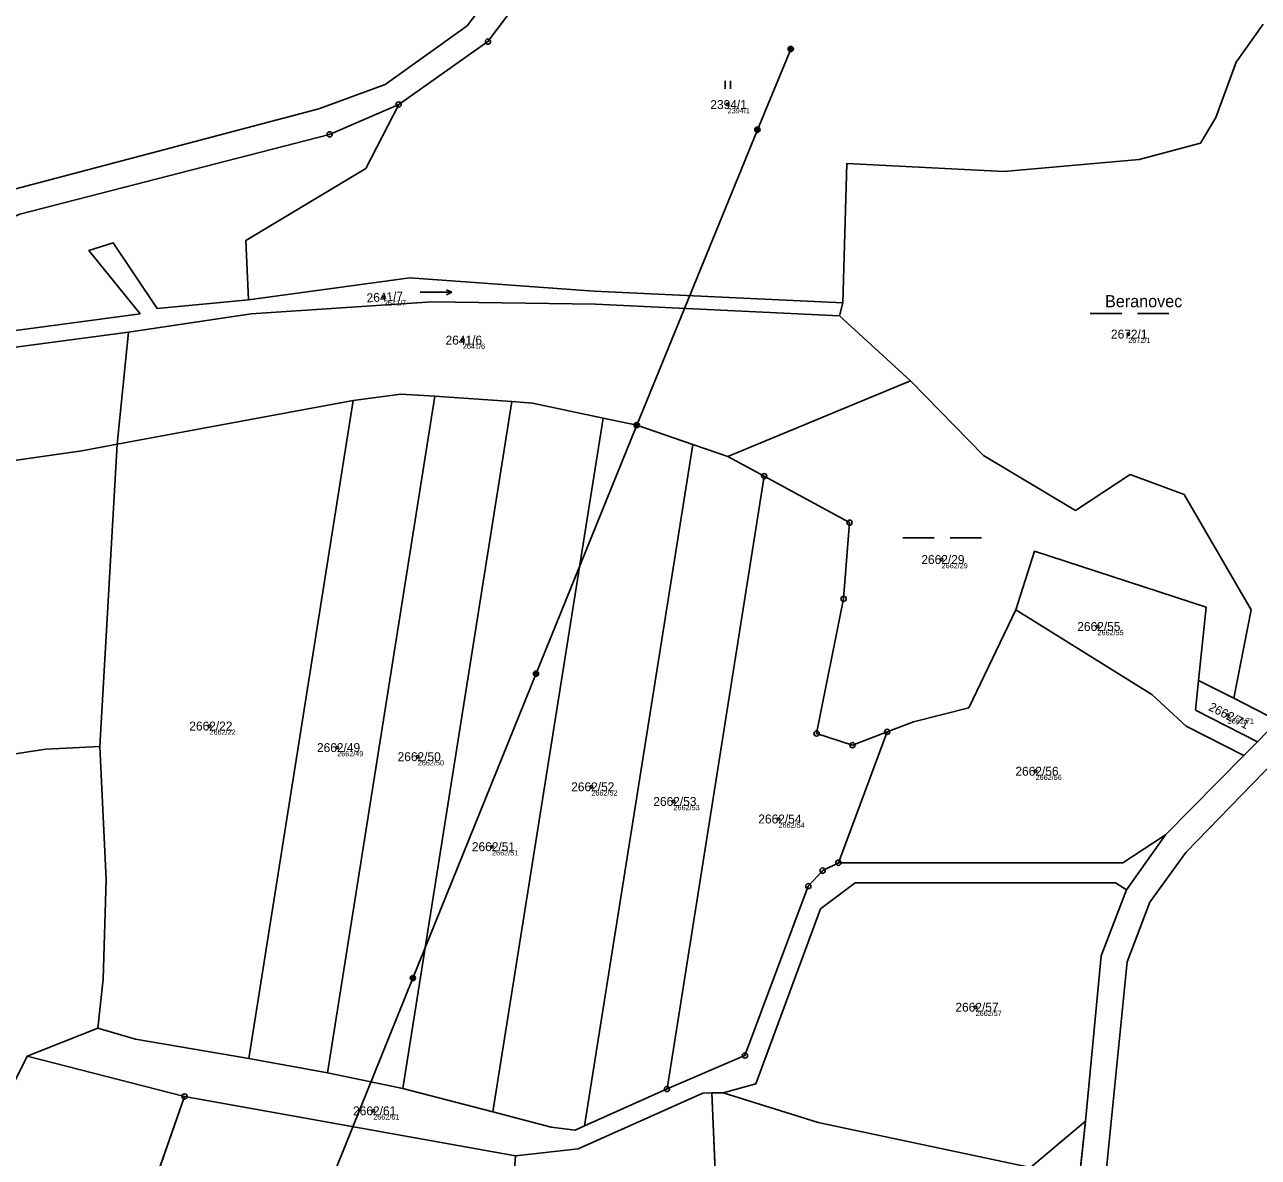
# Model space of a CAD drawing. Extents: x -761891 to -756141, y -1178507 to -1171885.
# Drawn here: x -758815.1 to -758580.2, y -1175509.2 to -1175293.7 of the extents above; entities that cross this region are included whole.
import ezdxf

# ---------------------------------------------------------------- set-up
doc = ezdxf.new("R2010")
doc.units = 0
for name, color, linetype in [('Definiční body', 7, 'Continuous'), ('Hranice parcel', 7, 'Continuous'), ('Parcelní čísla', 7, 'Continuous'), ('Polygon parcely', 7, 'Continuous'), ('Pop  PČ popisy', 7, 'Continuous'), ('Poz předměty', 7, 'Continuous'), ('Značky bodu BP', 7, 'Continuous'), ('Značky kultur', 7, 'Continuous')]:
    doc.layers.add(name, color=color, linetype=linetype)

msp = doc.modelspace()

# ---------------------------------------------------------------- linework, layer by layer
at = {"layer": 'Definiční body'}
for centre in [(-758681.28, -1175308.87), (-758746.72, -1175345.5), (-758605, -1175352.56), (-758731.69, -1175353.7), (-758640.57, -1175395.47), (-758610.88, -1175408.21), (-758586.07, -1175425.05), (-758779.94, -1175427.16), (-758755.63, -1175431.26), (-758740.28, -1175432.99), (-758622.66, -1175435.76), (-758707.23, -1175438.72), (-758691.6, -1175441.51), (-758671.61, -1175444.85), (-758726.14, -1175450.12), (-758634.08, -1175480.67), (-758748.76, -1175500.4)]:
    msp.add_circle(centre, 0.25, dxfattribs=at)
at = {"layer": 'Hranice parcel'}
for p, q in [((-758659.35, -1175346.63), (-758659.96, -1175349.05)), ((-758659.96, -1175349.05), (-758646.48, -1175361.43)), ((-758797.52, -1175373.53), (-758795.34, -1175352.21)), ((-758646.48, -1175361.43), (-758681.23, -1175375.83)), ((-758737.05, -1175364.4), (-758757.47, -1175493.13)), ((-758737.05, -1175364.4), (-758722.39, -1175365.41)), ((-758752.56, -1175365.22), (-758797.52, -1175373.53)), ((-758772.43, -1175490.44), (-758752.56, -1175365.22)), ((-758722.39, -1175365.41), (-758743.14, -1175496.15)), ((-758705, -1175368.54), (-758725.96, -1175500.61)), ((-758800.84, -1175431.02), (-758797.52, -1175373.53)), ((-758687.93, -1175373.54), (-758708.52, -1175503.24)), ((-758687.93, -1175373.54), (-758681.23, -1175375.83)), ((-758681.23, -1175375.83), (-758674.32, -1175379.59)), ((-758674.32, -1175379.59), (-758692.83, -1175496.23)), ((-758591.62, -1175418.46), (-758584.94, -1175421.87)), ((-758584.94, -1175421.87), (-758576.53, -1175426.17)), ((-758576.53, -1175426.17), (-758580.39, -1175430.17)), ((-758660.2, -1175453.17), (-758650.91, -1175428.27)), ((-758580.39, -1175430.17), (-758582.98, -1175432.79)), ((-758582.98, -1175432.79), (-758597.94, -1175447.88)), ((-758597.94, -1175447.88), (-758605.35, -1175458.3)), ((-758814.67, -1175489.96), (-758801.16, -1175484.67)), ((-758784.69, -1175497.65), (-758814.67, -1175489.96)), ((-758772.43, -1175490.44), (-758757.47, -1175493.13)), ((-758757.47, -1175493.13), (-758743.14, -1175496.15)), ((-758743.14, -1175496.15), (-758725.96, -1175500.61)), ((-758790.73, -1175514.94), (-758784.69, -1175497.65)), ((-758721.67, -1175508.95), (-758784.69, -1175497.65)), ((-758708.52, -1175503.24), (-758692.83, -1175496.23)), ((-758682.13, -1175496.94), (-758684.27, -1175496.99)), ((-758684.27, -1175496.99), (-758683.32, -1175519.42)), ((-758613.18, -1175502.35), (-758623.61, -1175511.16)), ((-758613.18, -1175502.35), (-758615.07, -1175520.43)), ((-758723.04, -1175526.63), (-758721.67, -1175508.95))]:
    msp.add_line(p, q, dxfattribs=at)
for points in [[(-758695.3, -1175253.59), (-758701.44, -1175256.15), (-758706.31, -1175261.2), (-758730.9, -1175293.88), (-758746.46, -1175305.02), (-758759.1, -1175309.68), (-758817.04, -1175324.96), (-758849.31, -1175338.47), (-758893.74, -1175347.18), (-758929.46, -1175350.12), (-758969.35, -1175350.34), (-758984.06, -1175349.84), (-758993.3, -1175351.77), (-759002.36, -1175355.79), (-759003.87, -1175357.51)], [(-758743.91, -1175308.85), (-758726.91, -1175296.89), (-758702.73, -1175264.76), (-758699.78, -1175261.65)], [(-758659.35, -1175346.63), (-758658.59, -1175320.08), (-758628.72, -1175321.59), (-758602.92, -1175319.32), (-758591.26, -1175316.24), (-758588.35, -1175311.33), (-758584.49, -1175300.82), (-758579.33, -1175293.56)], [(-758892.8, -1175353.02), (-758848.63, -1175343.77), (-758816.07, -1175329.71), (-758757.06, -1175314.54), (-758743.91, -1175308.85)], [(-758743.91, -1175308.85), (-758750.17, -1175321.02), (-758772.99, -1175334.76), (-758772.51, -1175346.05)], [(-758882.49, -1175364.51), (-758823.47, -1175356.28), (-758822.59, -1175352.64), (-758793.16, -1175348.67), (-758802.89, -1175336.67), (-758798.29, -1175335.16), (-758789.91, -1175347.7), (-758772.51, -1175346.05)], [(-758772.51, -1175346.05), (-758741.81, -1175341.86), (-758706.67, -1175344.36), (-758659.35, -1175346.63)], [(-758659.96, -1175349.05), (-758706.46, -1175346.85), (-758737.62, -1175346.43), (-758772.02, -1175348.7), (-758795.34, -1175352.21)], [(-758795.34, -1175352.21), (-758820.75, -1175355.52), (-758821.73, -1175359.87), (-758882.21, -1175367.16)], [(-758584.94, -1175421.87), (-758581.61, -1175405.04), (-758594.39, -1175383.06), (-758604.63, -1175379.31), (-758615.03, -1175386.12), (-758632.56, -1175375.69), (-758646.48, -1175361.43)], [(-758752.56, -1175365.22), (-758743.49, -1175363.98), (-758737.05, -1175364.4)], [(-758722.39, -1175365.41), (-758718.43, -1175365.7), (-758705, -1175368.54)], [(-758705, -1175368.54), (-758698.59, -1175369.89), (-758687.93, -1175373.54)], [(-758877.56, -1175382.43), (-758872.22, -1175384.96), (-758866, -1175384.3), (-758845.09, -1175380.62), (-758804.23, -1175374.8), (-758797.52, -1175373.53)], [(-758674.32, -1175379.59), (-758658.08, -1175388.44), (-758659.2, -1175402.94), (-758664.35, -1175428.58), (-758657.52, -1175430.8), (-758650.91, -1175428.27)], [(-758626.42, -1175405.04), (-758622.88, -1175393.88), (-758590.19, -1175404.55), (-758591.62, -1175418.46)], [(-758624.43, -1175594.88), (-758620.42, -1175580.66), (-758615.66, -1175560.2), (-758611.51, -1175537.46), (-758610.08, -1175520.89), (-758605.25, -1175472.05), (-758600.9, -1175460.68), (-758594.05, -1175451.21), (-758547.3, -1175403.05), (-758537.34, -1175397.12), (-758517.19, -1175396), (-758508.56, -1175396.49)], [(-758650.91, -1175428.27), (-758645.88, -1175426.34), (-758635.37, -1175423.71), (-758626.42, -1175405.04)], [(-758626.42, -1175405.04), (-758600.51, -1175421.15), (-758593.97, -1175427.17), (-758582.98, -1175432.79)], [(-758580.39, -1175430.17), (-758592.2, -1175424.13), (-758591.62, -1175418.46)], [(-758800.84, -1175431.02), (-758811.11, -1175431.54), (-758843.66, -1175436.53), (-758869.11, -1175442.27), (-758887.42, -1175448.4), (-758893.83, -1175453.58), (-758897.46, -1175459.56), (-758900.33, -1175466.43), (-758901.23, -1175478.31), (-758897.39, -1175483.82), (-758884.04, -1175539.94), (-758876.58, -1175552.21), (-758870.24, -1175558.13)], [(-758801.16, -1175484.67), (-758800.15, -1175475.36), (-758799.58, -1175456.37), (-758800.84, -1175431.02)], [(-758597.94, -1175447.88), (-758606.03, -1175453.17), (-758660.2, -1175453.17)], [(-758692.83, -1175496.23), (-758677.99, -1175489.87), (-758665.93, -1175457.64), (-758663.19, -1175454.67), (-758660.2, -1175453.17)], [(-758682.13, -1175496.94), (-758675.9, -1175495.23), (-758663.62, -1175461.97), (-758657.03, -1175456.97), (-758607.45, -1175456.97), (-758605.35, -1175458.3)], [(-758605.35, -1175458.3), (-758610.17, -1175470.9), (-758613.18, -1175502.35)], [(-758801.16, -1175484.67), (-758794.05, -1175486.72), (-758772.43, -1175490.44)], [(-758870.24, -1175558.13), (-758866.71, -1175555.09), (-758842.38, -1175527.06), (-758820.8, -1175502.2), (-758814.67, -1175489.96)], [(-758721.67, -1175508.95), (-758709.76, -1175507.63), (-758686.02, -1175497.03), (-758684.27, -1175496.99)], [(-758623.61, -1175511.16), (-758664.07, -1175502.6), (-758682.13, -1175496.94)], [(-758725.96, -1175500.61), (-758714.91, -1175503.48), (-758710.3, -1175504.04), (-758708.52, -1175503.24)]]:
    msp.add_lwpolyline(points, dxfattribs=at)
at = {"layer": 'Polygon parcely'}
for points in [[(-759124.57, -1175242.76), (-759116.61, -1175306.03), (-759108.97, -1175306.54), (-759087.54, -1175313.33), (-759041.78, -1175327.91), (-759003.87, -1175357.51), (-759002.36, -1175355.79), (-758993.3, -1175351.77), (-758984.06, -1175349.84), (-758969.35, -1175350.34), (-758929.46, -1175350.12), (-758893.74, -1175347.18), (-758849.31, -1175338.47), (-758817.04, -1175324.96), (-758759.1, -1175309.68), (-758746.46, -1175305.02), (-758730.9, -1175293.88), (-758706.31, -1175261.2)], [(-758706.31, -1175261.2), (-758730.9, -1175293.88), (-758746.46, -1175305.02), (-758759.1, -1175309.68), (-758817.04, -1175324.96), (-758849.31, -1175338.47), (-758893.74, -1175347.18), (-758929.46, -1175350.12), (-758969.35, -1175350.34)], [(-758967.69, -1175356.63), (-758957.61, -1175355.92), (-758936.92, -1175355.2), (-758892.8, -1175353.02), (-758848.63, -1175343.77), (-758816.07, -1175329.71), (-758757.06, -1175314.54), (-758743.91, -1175308.85), (-758726.91, -1175296.89), (-758702.73, -1175264.76)], [(-758702.73, -1175264.76), (-758726.91, -1175296.89), (-758743.91, -1175308.85), (-758750.17, -1175321.02), (-758772.99, -1175334.76), (-758772.51, -1175346.05), (-758741.81, -1175341.86), (-758706.67, -1175344.36), (-758659.35, -1175346.63), (-758658.59, -1175320.08), (-758628.72, -1175321.59), (-758602.92, -1175319.32), (-758591.26, -1175316.24), (-758588.35, -1175311.33), (-758584.49, -1175300.82), (-758579.33, -1175293.56)], [(-758579.33, -1175293.56), (-758584.49, -1175300.82), (-758588.35, -1175311.33), (-758591.26, -1175316.24), (-758602.92, -1175319.32), (-758628.72, -1175321.59), (-758658.59, -1175320.08), (-758659.35, -1175346.63), (-758659.96, -1175349.05), (-758646.48, -1175361.43), (-758632.56, -1175375.69), (-758615.03, -1175386.12), (-758604.63, -1175379.31), (-758594.39, -1175383.06), (-758581.61, -1175405.04), (-758584.94, -1175421.87), (-758576.53, -1175426.17)], [(-758824.4, -1175731.87), (-758867.95, -1175561.52), (-758870.24, -1175558.13), (-758876.58, -1175552.21), (-758884.04, -1175539.94), (-758897.39, -1175483.82), (-758901.23, -1175478.31), (-758900.33, -1175466.43), (-758897.46, -1175459.56), (-758893.83, -1175453.58), (-758887.42, -1175448.4), (-758869.11, -1175442.27), (-758843.66, -1175436.53), (-758811.11, -1175431.54), (-758800.84, -1175431.02), (-758797.52, -1175373.53), (-758804.23, -1175374.8), (-758845.09, -1175380.62), (-758866, -1175384.3), (-758872.22, -1175384.96), (-758877.56, -1175382.43), (-758878, -1175385.58), (-758896.65, -1175391.68), (-758970.34, -1175391.79)], [(-758638.82, -1175622.74), (-758630.07, -1175610.69), (-758625.51, -1175598.71), (-758624.43, -1175594.88), (-758620.42, -1175580.66), (-758615.66, -1175560.2), (-758611.51, -1175537.46), (-758610.08, -1175520.89), (-758605.25, -1175472.05), (-758600.9, -1175460.68), (-758594.05, -1175451.21), (-758547.3, -1175403.05)], [(-758576.53, -1175426.17), (-758580.39, -1175430.17), (-758582.98, -1175432.79), (-758597.94, -1175447.88), (-758605.35, -1175458.3), (-758610.17, -1175470.9), (-758613.18, -1175502.35), (-758615.07, -1175520.43), (-758616.5, -1175537.03), (-758621.76, -1175559.9), (-758625.24, -1175579.3), (-758630.33, -1175597.35), (-758634.62, -1175608.22), (-758638.23, -1175613.54), (-758654.37, -1175629.76)], [(-758823.76, -1175585.94), (-758782.17, -1175605.53), (-758778.32, -1175607.13), (-758776.98, -1175603.08), (-758766.87, -1175588.04), (-758760.76, -1175581.25), (-758746.45, -1175574.04), (-758737.04, -1175575.88), (-758731.57, -1175577.53), (-758709.77, -1175573.53), (-758711.59, -1175546.28), (-758691.83, -1175543.55), (-758686.33, -1175524.12), (-758732.16, -1175531.92), (-758777.98, -1175536.57), (-758779.03, -1175539.14), (-758780.59, -1175543.04), (-758799.22, -1175535.36), (-758790.73, -1175514.94), (-758784.69, -1175497.65), (-758814.67, -1175489.96), (-758820.8, -1175502.2)]]:
    msp.add_lwpolyline(points, dxfattribs=at)
for points in [[(-758822.59, -1175352.64), (-758793.16, -1175348.67), (-758802.89, -1175336.67), (-758798.29, -1175335.16), (-758789.91, -1175347.7), (-758772.51, -1175346.05), (-758772.99, -1175334.76), (-758750.17, -1175321.02), (-758743.91, -1175308.85), (-758757.06, -1175314.54), (-758816.07, -1175329.71), (-758848.63, -1175343.77), (-758892.8, -1175353.02), (-758886.6, -1175357.63), (-758882.67, -1175362.89), (-758882.49, -1175364.51), (-758823.47, -1175356.28)], [(-758659.35, -1175346.63), (-758706.67, -1175344.36), (-758741.81, -1175341.86), (-758772.51, -1175346.05), (-758789.91, -1175347.7), (-758798.29, -1175335.16), (-758802.89, -1175336.67), (-758793.16, -1175348.67), (-758822.59, -1175352.64), (-758823.47, -1175356.28), (-758882.49, -1175364.51), (-758882.21, -1175367.16), (-758821.73, -1175359.87), (-758820.75, -1175355.52), (-758795.34, -1175352.21), (-758772.02, -1175348.7), (-758737.62, -1175346.43), (-758706.46, -1175346.85), (-758659.96, -1175349.05)], [(-758718.43, -1175365.7), (-758705, -1175368.54), (-758698.59, -1175369.89), (-758687.93, -1175373.54), (-758681.23, -1175375.83), (-758646.48, -1175361.43), (-758659.96, -1175349.05), (-758706.46, -1175346.85), (-758737.62, -1175346.43), (-758772.02, -1175348.7), (-758795.34, -1175352.21), (-758797.52, -1175373.53), (-758752.56, -1175365.22), (-758743.49, -1175363.98), (-758737.05, -1175364.4), (-758722.39, -1175365.41)], [(-758797.52, -1175373.53), (-758795.34, -1175352.21), (-758820.75, -1175355.52), (-758821.73, -1175359.87), (-758882.21, -1175367.16), (-758881.42, -1175374.43), (-758879.52, -1175379.64), (-758877.56, -1175382.43), (-758872.22, -1175384.96), (-758866, -1175384.3), (-758845.09, -1175380.62), (-758804.23, -1175374.8)], [(-758615.03, -1175386.12), (-758632.56, -1175375.69), (-758646.48, -1175361.43), (-758681.23, -1175375.83), (-758674.32, -1175379.59), (-758658.08, -1175388.44), (-758659.2, -1175402.94), (-758664.35, -1175428.58), (-758657.52, -1175430.8), (-758650.91, -1175428.27), (-758645.88, -1175426.34), (-758635.37, -1175423.71), (-758626.42, -1175405.04), (-758622.88, -1175393.88), (-758590.19, -1175404.55), (-758591.62, -1175418.46), (-758584.94, -1175421.87), (-758581.61, -1175405.04), (-758594.39, -1175383.06), (-758604.63, -1175379.31)], [(-758757.47, -1175493.13), (-758737.05, -1175364.4), (-758743.49, -1175363.98), (-758752.56, -1175365.22), (-758772.43, -1175490.44)], [(-758743.14, -1175496.15), (-758722.39, -1175365.41), (-758737.05, -1175364.4), (-758757.47, -1175493.13)], [(-758752.56, -1175365.22), (-758797.52, -1175373.53), (-758800.84, -1175431.02), (-758799.58, -1175456.37), (-758800.15, -1175475.36), (-758801.16, -1175484.67), (-758794.05, -1175486.72), (-758772.43, -1175490.44)], [(-758725.96, -1175500.61), (-758705, -1175368.54), (-758718.43, -1175365.7), (-758722.39, -1175365.41), (-758743.14, -1175496.15)], [(-758708.52, -1175503.24), (-758687.93, -1175373.54), (-758698.59, -1175369.89), (-758705, -1175368.54), (-758725.96, -1175500.61), (-758714.91, -1175503.48), (-758710.3, -1175504.04)], [(-758708.52, -1175503.24), (-758692.83, -1175496.23), (-758674.32, -1175379.59), (-758681.23, -1175375.83), (-758687.93, -1175373.54)], [(-758663.19, -1175454.67), (-758660.2, -1175453.17), (-758650.91, -1175428.27), (-758657.52, -1175430.8), (-758664.35, -1175428.58), (-758659.2, -1175402.94), (-758658.08, -1175388.44), (-758674.32, -1175379.59), (-758692.83, -1175496.23), (-758677.99, -1175489.87), (-758665.93, -1175457.64)], [(-758626.42, -1175405.04), (-758600.51, -1175421.15), (-758593.97, -1175427.17), (-758582.98, -1175432.79), (-758580.39, -1175430.17), (-758592.2, -1175424.13), (-758591.62, -1175418.46), (-758590.19, -1175404.55), (-758622.88, -1175393.88)], [(-758512.95, -1175499), (-758508.56, -1175396.49), (-758517.19, -1175396), (-758537.34, -1175397.12), (-758547.3, -1175403.05), (-758594.05, -1175451.21), (-758600.9, -1175460.68), (-758605.25, -1175472.05), (-758610.08, -1175520.89), (-758611.51, -1175537.46), (-758615.66, -1175560.2), (-758620.42, -1175580.66), (-758624.43, -1175594.88), (-758517.34, -1175601.51), (-758513.77, -1175518.24)], [(-758597.94, -1175447.88), (-758582.98, -1175432.79), (-758593.97, -1175427.17), (-758600.51, -1175421.15), (-758626.42, -1175405.04), (-758635.37, -1175423.71), (-758645.88, -1175426.34), (-758650.91, -1175428.27), (-758660.2, -1175453.17), (-758606.03, -1175453.17)], [(-758580.39, -1175430.17), (-758576.53, -1175426.17), (-758584.94, -1175421.87), (-758591.62, -1175418.46), (-758592.2, -1175424.13)], [(-758897.46, -1175459.56), (-758900.33, -1175466.43), (-758901.23, -1175478.31), (-758897.39, -1175483.82), (-758884.04, -1175539.94), (-758876.58, -1175552.21), (-758870.24, -1175558.13), (-758866.71, -1175555.09), (-758842.38, -1175527.06), (-758820.8, -1175502.2), (-758814.67, -1175489.96), (-758801.16, -1175484.67), (-758800.15, -1175475.36), (-758799.58, -1175456.37), (-758800.84, -1175431.02), (-758811.11, -1175431.54), (-758843.66, -1175436.53), (-758869.11, -1175442.27), (-758887.42, -1175448.4), (-758893.83, -1175453.58)], [(-758686.02, -1175497.03), (-758684.27, -1175496.99), (-758682.13, -1175496.94), (-758675.9, -1175495.23), (-758663.62, -1175461.97), (-758657.03, -1175456.97), (-758607.45, -1175456.97), (-758605.35, -1175458.3), (-758597.94, -1175447.88), (-758606.03, -1175453.17), (-758660.2, -1175453.17), (-758663.19, -1175454.67), (-758665.93, -1175457.64), (-758677.99, -1175489.87), (-758692.83, -1175496.23), (-758708.52, -1175503.24), (-758710.3, -1175504.04), (-758714.91, -1175503.48), (-758725.96, -1175500.61), (-758743.14, -1175496.15), (-758757.47, -1175493.13), (-758772.43, -1175490.44), (-758794.05, -1175486.72), (-758801.16, -1175484.67), (-758814.67, -1175489.96), (-758784.69, -1175497.65), (-758721.67, -1175508.95), (-758709.76, -1175507.63)], [(-758613.18, -1175502.35), (-758610.17, -1175470.9), (-758605.35, -1175458.3), (-758607.45, -1175456.97), (-758657.03, -1175456.97), (-758663.62, -1175461.97), (-758675.9, -1175495.23), (-758682.13, -1175496.94), (-758664.07, -1175502.6), (-758623.61, -1175511.16)], [(-758721.67, -1175508.95), (-758784.69, -1175497.65), (-758790.73, -1175514.94), (-758772.21, -1175522.7), (-758775.45, -1175530.51), (-758776.62, -1175533.33), (-758723.04, -1175526.63)], [(-758723.04, -1175526.63), (-758717.19, -1175525.28), (-758710.88, -1175524.83), (-758683.32, -1175519.42), (-758684.27, -1175496.99), (-758686.02, -1175497.03), (-758709.76, -1175507.63), (-758721.67, -1175508.95)], [(-758682.13, -1175496.94), (-758684.27, -1175496.99), (-758683.32, -1175519.42), (-758665.69, -1175518.38), (-758657.56, -1175517.56), (-758635.15, -1175513.54), (-758623.61, -1175511.16), (-758664.07, -1175502.6)], [(-758686.33, -1175524.12), (-758677.89, -1175522.82), (-758665.3, -1175523.33), (-758654.91, -1175522.43), (-758634.57, -1175517.91), (-758619.22, -1175515.93), (-758615.07, -1175520.43), (-758613.18, -1175502.35), (-758623.61, -1175511.16), (-758635.15, -1175513.54), (-758657.56, -1175517.56), (-758665.69, -1175518.38), (-758683.32, -1175519.42), (-758710.88, -1175524.83), (-758717.19, -1175525.28), (-758723.04, -1175526.63), (-758776.62, -1175533.33), (-758777.98, -1175536.57), (-758732.16, -1175531.92)]]:
    msp.add_lwpolyline(points, close=True, dxfattribs=at)
at = {"layer": 'Poz předměty'}
for p, q in [((-758669.27, -1175298.3), (-758675.62, -1175313.66)), ((-758675.62, -1175313.66), (-758698.59, -1175369.89)), ((-758698.59, -1175369.89), (-758717.77, -1175417.18)), ((-758717.77, -1175417.18), (-758741.21, -1175475.13)), ((-758741.21, -1175475.13), (-758762.43, -1175527.66))]:
    msp.add_line(p, q, dxfattribs=at)
for centre, radius in [((-758669.27, -1175298.3), 0.5), ((-758669.27, -1175298.3), 0.4), ((-758669.27, -1175298.3), 0.3), ((-758669.27, -1175298.3), 0.2), ((-758669.27, -1175298.3), 0.1), ((-758675.62, -1175313.66), 0.5), ((-758675.62, -1175313.66), 0.4), ((-758675.62, -1175313.66), 0.3), ((-758675.62, -1175313.66), 0.2), ((-758675.62, -1175313.66), 0.1), ((-758698.59, -1175369.89), 0.5), ((-758698.59, -1175369.89), 0.4), ((-758698.59, -1175369.89), 0.3), ((-758698.59, -1175369.89), 0.2), ((-758698.59, -1175369.89), 0.1), ((-758717.77, -1175417.18), 0.5), ((-758717.77, -1175417.18), 0.4), ((-758717.77, -1175417.18), 0.3), ((-758717.77, -1175417.18), 0.2), ((-758717.77, -1175417.18), 0.1), ((-758741.21, -1175475.13), 0.5), ((-758741.21, -1175475.13), 0.4), ((-758741.21, -1175475.13), 0.3), ((-758741.21, -1175475.13), 0.2), ((-758741.21, -1175475.13), 0.1)]:
    msp.add_circle(centre, radius, dxfattribs=at)
at = {"layer": 'Značky bodu BP'}
for centre, radius in [((-758726.91, -1175296.89), 0.5), ((-758726.91, -1175296.89), 0.0303), ((-758743.91, -1175308.85), 0.5), ((-758743.91, -1175308.85), 0.0303), ((-758757.06, -1175314.54), 0.5), ((-758757.06, -1175314.54), 0.0303), ((-758674.32, -1175379.59), 0.5), ((-758674.32, -1175379.59), 0.0303), ((-758658.08, -1175388.44), 0.5), ((-758658.08, -1175388.44), 0.0303), ((-758659.2, -1175402.94), 0.5), ((-758659.2, -1175402.94), 0.0303), ((-758650.91, -1175428.27), 0.5), ((-758664.35, -1175428.58), 0.5), ((-758664.35, -1175428.58), 0.0303), ((-758657.52, -1175430.8), 0.5), ((-758650.91, -1175428.27), 0.0303), ((-758657.52, -1175430.8), 0.0303), ((-758660.2, -1175453.17), 0.5), ((-758660.2, -1175453.17), 0.0303), ((-758663.19, -1175454.67), 0.5), ((-758663.19, -1175454.67), 0.0303), ((-758665.93, -1175457.64), 0.5), ((-758665.93, -1175457.64), 0.0303), ((-758677.99, -1175489.87), 0.5), ((-758677.99, -1175489.87), 0.0303), ((-758692.83, -1175496.23), 0.5), ((-758784.69, -1175497.65), 0.5), ((-758784.69, -1175497.65), 0.0303), ((-758692.83, -1175496.23), 0.0303)]:
    msp.add_circle(centre, radius, dxfattribs=at)
at = {"layer": 'Značky kultur'}
for p, q in [((-758681.77, -1175305.88), (-758681.77, -1175304.38)), ((-758680.77, -1175305.88), (-758680.77, -1175304.38)), ((-758739.82, -1175344.6), (-758733.82, -1175344.6)), ((-758733.82, -1175344.6), (-758734.8, -1175344.1)), ((-758733.82, -1175344.6), (-758734.8, -1175345.1)), ((-758612.26, -1175348.66), (-758606.26, -1175348.66)), ((-758603.26, -1175348.66), (-758597.26, -1175348.66)), ((-758647.95, -1175391.36), (-758641.95, -1175391.36)), ((-758638.95, -1175391.36), (-758632.95, -1175391.36))]:
    msp.add_line(p, q, dxfattribs=at)

# ---------------------------------------------------------------- texts
at = {"layer": 'Definiční body'}
for s, p in [('2394/1', (-758681.28, -1175310.53)), ('2641/7', (-758746.72, -1175347.16)), ('2641/6', (-758731.69, -1175355.36)), ('2672/1', (-758605, -1175354.22)), ('2662/29', (-758640.57, -1175397.13)), ('2662/55', (-758610.88, -1175409.87)), ('2662/71', (-758586.07, -1175426.71)), ('2662/22', (-758779.94, -1175428.82)), ('2662/49', (-758755.63, -1175432.92)), ('2662/50', (-758740.28, -1175434.65)), ('2662/56', (-758622.66, -1175437.42)), ('2662/52', (-758707.23, -1175440.38)), ('2662/53', (-758691.6, -1175443.17)), ('2662/54', (-758671.61, -1175446.51)), ('2662/51', (-758726.14, -1175451.78)), ('2662/57', (-758634.08, -1175482.33)), ('2662/61', (-758748.76, -1175502.06))]:
    msp.add_text(s, height=1, dxfattribs=at).set_placement(p)
at = {"layer": 'Parcelní čísla'}
for s, p in [('2394/1', (-758684.58, -1175309.72)), ('2641/6', (-758734.99, -1175354.55)), ('2672/1', (-758608.31, -1175353.41)), ('2662/29', (-758644.41, -1175396.32)), ('2662/55', (-758614.72, -1175409.06)), ('2662/22', (-758783.78, -1175428.01)), ('2662/49', (-758759.47, -1175432.11)), ('2662/50', (-758744.12, -1175433.84)), ('2662/56', (-758626.5, -1175436.61)), ('2662/52', (-758711.07, -1175439.57)), ('2662/53', (-758695.44, -1175442.36)), ('2662/54', (-758675.45, -1175445.7)), ('2662/51', (-758729.98, -1175450.97)), ('2662/57', (-758637.92, -1175481.52)), ('2662/61', (-758752.6, -1175501.25))]:
    msp.add_text(s, height=1.7, dxfattribs=at).set_placement(p)
for s, rotation, p in [('2641/7', 3, (-758749.98, -1175346.52)), ('2662/71', 333, (-758589.88, -1175424.06))]:
    msp.add_text(s, height=1.7, rotation=rotation, dxfattribs=at).set_placement(p)
at = {"layer": 'Pop  PČ popisy'}
msp.add_text('Beranovec', height=2.3, dxfattribs=at).set_placement((-758609.43, -1175347.44))

doc.saveas('drawing.dxf')
